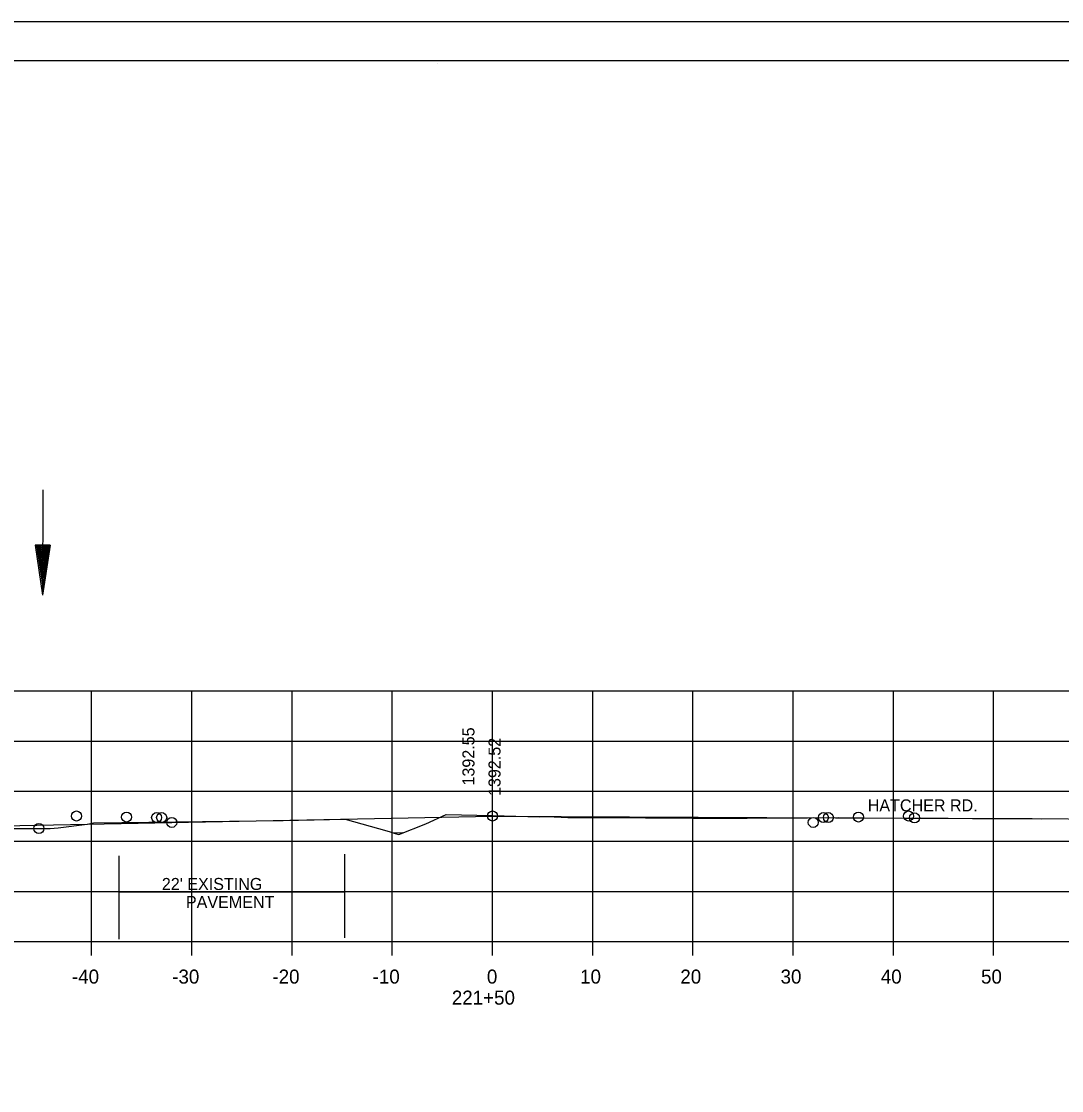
# Model space of a CAD drawing. Extents: x 1374311 to 1383814, y 384102 to 406278.
# Drawn here: x 1382593.1 to 1382696.9, y 406171.8 to 406278.4 of the extents above; entities that cross this region are included whole.
import ezdxf

# ---------------------------------------------------------------- set-up
doc = ezdxf.new("R2010")
doc.units = 0
for name, color, linetype in [('R_Axis', 7, 'Continuous'), ('R_Axis Annot', 7, 'Continuous'), ('R_Border', 7, 'Continuous'), ('R_Draft', 7, 'Continuous'), ('R_Exist Surface', 7, 'Continuous'), ('R_Fin Surface', 7, 'Continuous'), ('R_Grid', 7, 'Continuous'), ('R_No Plot', 7, 'Continuous'), ('R_Water', 7, 'Continuous'), ('R_Xsect Elev', 7, 'Continuous')]:
    doc.layers.add(name, color=color, linetype=linetype)

msp = doc.modelspace()

# ---------------------------------------------------------------- linework, layer by layer
at = {"layer": 'R_Axis'}
for p, q in [((1382500.07, 406186.64), (1382780.07, 406186.64)), ((1382600.07, 406185.24), (1382600.07, 406186.64)), ((1382610.07, 406185.24), (1382610.07, 406186.64)), ((1382620.07, 406185.24), (1382620.07, 406186.64)), ((1382630.07, 406185.24), (1382630.07, 406186.64)), ((1382640.07, 406185.24), (1382640.07, 406186.64)), ((1382650.07, 406185.24), (1382650.07, 406186.64)), ((1382660.07, 406185.24), (1382660.07, 406186.64)), ((1382670.07, 406185.24), (1382670.07, 406186.64)), ((1382680.07, 406185.24), (1382680.07, 406186.64)), ((1382690.07, 406185.24), (1382690.07, 406186.64))]:
    msp.add_line(p, q, dxfattribs=at)
at = {"layer": 'R_Border'}
for p, q in [((1382482.07, 406274.54), (1382798.25, 406274.54)), ((1382634.59, 406274.28), (1382634.59, 406274.28)), ((1382634.59, 406274.28), (1382634.59, 406274.28))]:
    msp.add_line(p, q, dxfattribs=at)
at = {"layer": 'R_Draft'}
for p, q in [((1382594.45, 406226.19), (1382595.18, 406221.18)), ((1382595.95, 406226.18), (1382594.45, 406226.19)), ((1382594.57, 406226.19), (1382595.19, 406222.02)), ((1382594.7, 406226.18), (1382595.19, 406222.88)), ((1382594.82, 406226.18), (1382595.19, 406223.71)), ((1382594.95, 406226.18), (1382595.19, 406224.56)), ((1382595.08, 406226.18), (1382595.19, 406225.39)), ((1382595.95, 406226.18), (1382595.18, 406221.18)), ((1382595.44, 406226.18), (1382595.19, 406224.56)), ((1382595.69, 406226.18), (1382595.19, 406222.88)), ((1382595.82, 406226.18), (1382595.19, 406222.02)), ((1382595.57, 406226.18), (1382595.19, 406223.71)), ((1382595.31, 406226.18), (1382595.19, 406225.39))]:
    msp.add_line(p, q, dxfattribs=at)
at = {"layer": 'R_Exist Surface'}
msp.add_lwpolyline([(1382582.29, 406197.93), (1382593.24, 406197.93), (1382595.94, 406197.9), (1382596.73, 406197.97), (1382599.63, 406198.35), (1382600.26, 406198.47), (1382603.08, 406198.51), (1382619.17, 406198.72), (1382625.38, 406198.83), (1382629.51, 406197.67), (1382630.72, 406197.32), (1382633.42, 406198.39), (1382635.46, 406199.32), (1382640.03, 406199.2), (1382644.8, 406199.09), (1382645.55, 406199.11), (1382647.57, 406199.01), (1382650.55, 406199.01), (1382660.11, 406198.96), (1382665.49, 406198.96), (1382671.51, 406198.97), (1382674.57, 406199.01), (1382677.15, 406198.99), (1382693.92, 406198.9), (1382701.13, 406198.86)], dxfattribs=at)
at = {"layer": 'R_Fin Surface'}
msp.add_lwpolyline([(1382579.41, 406197.95), (1382640.07, 406199.16), (1382640.07, 406199.16), (1382694.8, 406198.88)], dxfattribs=at)
at = {"layer": 'R_Grid'}
for p, q in [((1382500.07, 406211.64), (1382780.07, 406211.64)), ((1382600.07, 406186.64), (1382600.07, 406211.64)), ((1382610.07, 406186.64), (1382610.07, 406211.64)), ((1382620.07, 406186.64), (1382620.07, 406211.64)), ((1382630.07, 406186.64), (1382630.07, 406211.64)), ((1382640.07, 406186.64), (1382640.07, 406211.64)), ((1382650.07, 406186.64), (1382650.07, 406211.64)), ((1382660.07, 406186.64), (1382660.07, 406211.64)), ((1382670.07, 406186.64), (1382670.07, 406211.64)), ((1382680.07, 406186.64), (1382680.07, 406211.64)), ((1382690.07, 406186.64), (1382690.07, 406211.64)), ((1382500.07, 406206.64), (1382780.07, 406206.64)), ((1382500.07, 406201.64), (1382780.07, 406201.64)), ((1382500.07, 406196.64), (1382780.07, 406196.64)), ((1382500.07, 406191.64), (1382780.07, 406191.64)), ((1382500.07, 406186.64), (1382780.07, 406186.64))]:
    msp.add_line(p, q, dxfattribs=at)
at = {"layer": 'R_No Plot'}
msp.add_line((1382469.67, 406278.43), (1382803, 406278.43), dxfattribs=at)
for points in [[(1382469.66, 406278.43), (1382803, 406278.43), (1382803, 406065.1), (1382469.66, 406065.1)], [(1382715.99, 406274.54), (1382715.99, 406264.66), (1382751.72, 406264.66), (1382751.72, 406261.74), (1382774.92, 406261.74), (1382774.92, 406237.41), (1382798.25, 406237.41), (1382798.25, 406069.08), (1382482.07, 406069.08), (1382482.07, 406274.54)], [(1382630.22, 406197.46), (1382630.72, 406197.32), (1382631.13, 406197.48)]]:
    msp.add_lwpolyline(points, close=True, dxfattribs=at)
for centre in [(1382598.56, 406199.16), (1382598.56, 406199.16), (1382598.56, 406199.16), (1382603.56, 406199.06), (1382603.56, 406199.06), (1382603.56, 406199.06), (1382606.56, 406199), (1382606.56, 406199), (1382607.06, 406199), (1382607.06, 406199), (1382607.06, 406199), (1382640.07, 406199.16), (1382640.07, 406199.16), (1382640.07, 406199.16), (1382673.08, 406199), (1382673.08, 406199), (1382673.08, 406199), (1382673.58, 406199), (1382673.58, 406199), (1382676.58, 406199.06), (1382676.58, 406199.06), (1382676.58, 406199.06), (1382681.58, 406199.16), (1382681.58, 406199.16), (1382681.58, 406199.16), (1382682.17, 406198.97), (1382682.17, 406198.97), (1382682.17, 406198.97), (1382682.17, 406198.97), (1382682.17, 406198.97), (1382594.81, 406197.91), (1382594.81, 406197.91), (1382594.81, 406197.91), (1382594.81, 406197.91), (1382594.81, 406197.91), (1382594.81, 406197.91), (1382608.07, 406198.52), (1382608.07, 406198.52), (1382608.07, 406198.52), (1382672.07, 406198.52), (1382672.07, 406198.52), (1382672.07, 406198.52)]:
    msp.add_circle(centre, 0.5, dxfattribs=at)
at = {"layer": 'R_Water'}
for p, q in [((1382595.21, 406231.69), (1382595.18, 406221.18)), ((1382602.83, 406186.86), (1382602.83, 406195.18)), ((1382625.33, 406187.02), (1382625.33, 406195.35)), ((1382602.83, 406191.61), (1382625.33, 406191.61))]:
    msp.add_line(p, q, dxfattribs=at)

# ---------------------------------------------------------------- texts
at = {"layer": 'R_Axis Annot'}
for s, p in [('-40', (1382598.11, 406182.44)), ('-30', (1382608.11, 406182.44)), ('-20', (1382618.11, 406182.44)), ('-10', (1382628.11, 406182.44)), ('0', (1382639.51, 406182.44)), ('10', (1382648.81, 406182.44)), ('20', (1382658.81, 406182.44)), ('30', (1382668.81, 406182.44)), ('40', (1382678.81, 406182.44)), ('50', (1382688.81, 406182.44)), ('221+50', (1382636.01, 406180.34))]:
    msp.add_text(s, height=1.4, dxfattribs=at).set_placement(p)
at = {"layer": 'R_Water'}
for s, p in [('HATCHER RD.', (1382677.51, 406199.62)), ("22' EXISTING ", (1382607.08, 406191.78)), ('PAVEMENT', (1382609.48, 406189.98))]:
    msp.add_text(s, height=1.2, dxfattribs=at).set_placement(p)
at = {"layer": 'R_Xsect Elev'}
for s, p in [('1392.55', (1382638.27, 406202.2)), ('1392.52', (1382640.87, 406201.16))]:
    msp.add_text(s, height=1.2, rotation=90, dxfattribs=at).set_placement(p)

doc.saveas('drawing.dxf')
